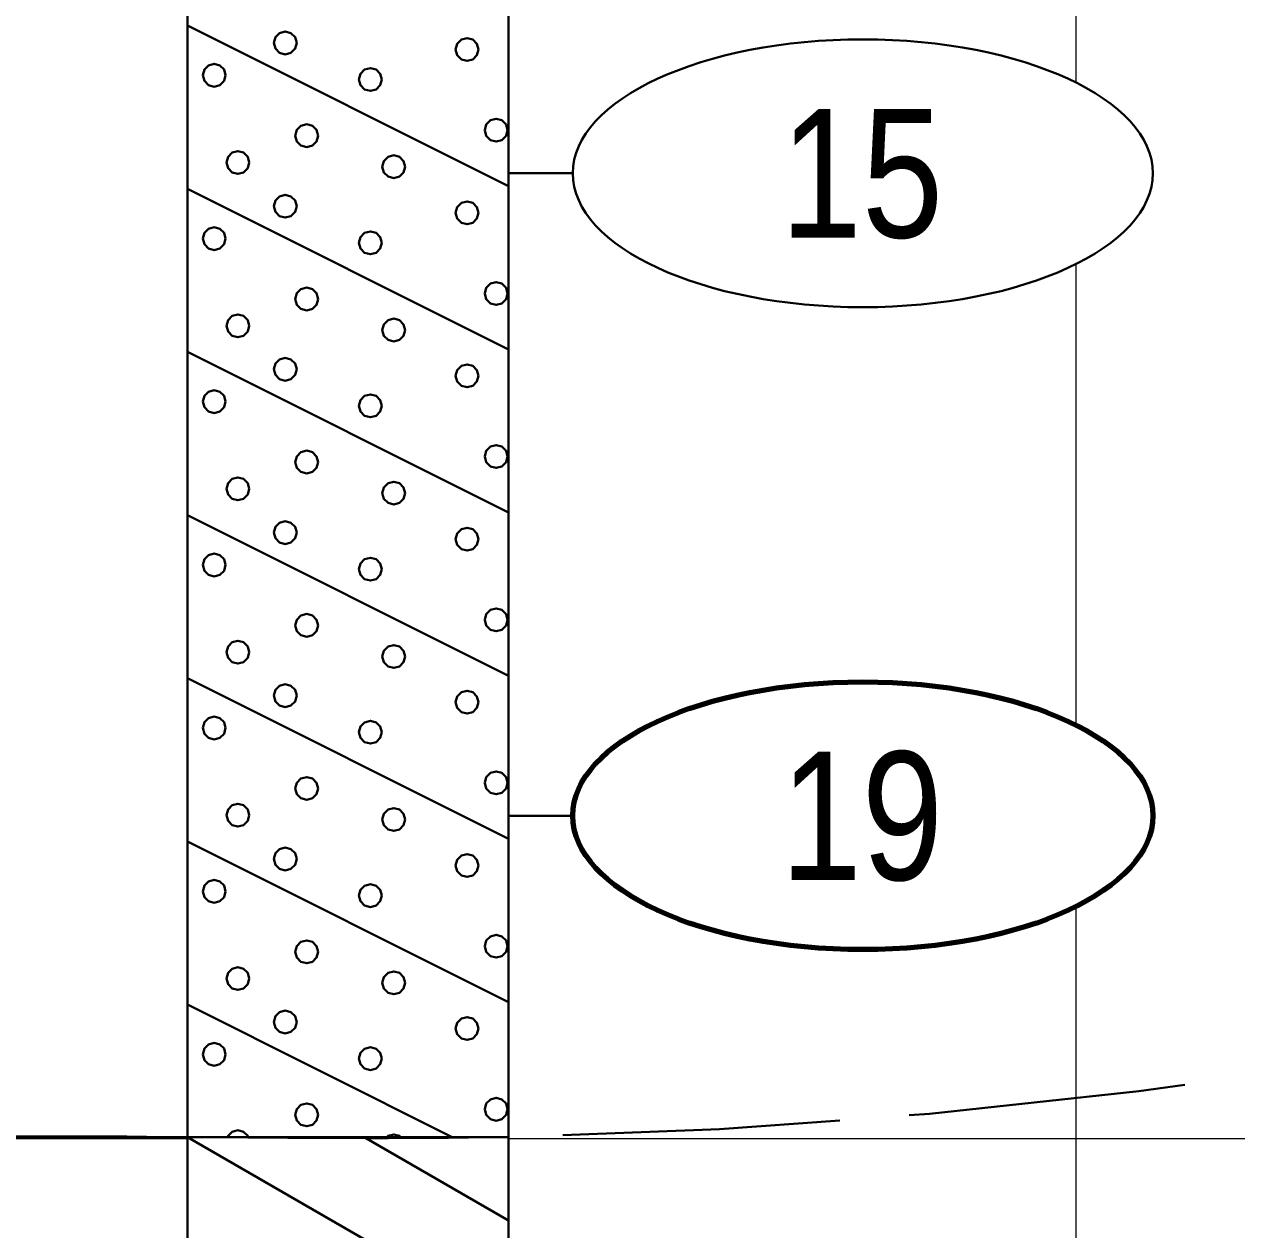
# Model space of a CAD drawing. Extents: x -76 to 974, y -1080 to -735.
# Drawn here: x 135.2 to 144.64, y -962.8 to -953.42 of the extents above; entities that cross this region are included whole.
import ezdxf
from ezdxf.enums import TextEntityAlignment as Align

# ---------------------------------------------------------------- set-up
doc = ezdxf.new("R2010")
doc.units = 0
doc.header["$LTSCALE"] = 0.36
doc.linetypes.add('LONG_DASHED', pattern=[7.5, 6, -1.5])
for name, color, linetype, lineweight in [('27', 7, 'Continuous', 40), ('28', 7, 'LONG_DASHED', 60), ('7', 7, 'Continuous', 13)]:
    doc.layers.add(name, color=color, linetype=linetype, lineweight=lineweight)

msp = doc.modelspace()

# ---------------------------------------------------------------- linework, layer by layer
at = {"layer": '27'}
for p, q in [((136.4742, -947.0789), (136.4742, -962.0789)), ((138.9742, -962.0789), (138.9742, -947.0789)), ((136.4742, -953.4289), (138.9742, -954.6789)), ((139.4742, -954.5789), (138.9742, -954.5789)), ((136.4742, -954.6989), (138.9742, -955.9489)), ((136.4742, -955.9689), (138.9742, -957.2189)), ((136.4742, -957.2389), (138.9742, -958.4889)), ((136.4742, -958.5089), (138.9742, -959.7589)), ((139.4742, -959.5789), (138.9742, -959.5789)), ((136.4742, -959.7789), (138.9742, -961.0289)), ((136.4742, -961.0489), (138.5342, -962.0789)), ((132.7068, -962.0789), (136.4742, -962.0789)), ((136.4742, -962.0789), (138.9742, -962.0789)), ((136.4742, -962.0789), (138.9742, -963.5223)), ((136.4742, -962.0789), (136.4742, -977.0789)), ((137.849, -962.0789), (138.9742, -962.7286)), ((137.849, -962.0789), (138.9742, -962.7286)), ((138.9742, -977.0789), (138.9742, -962.0789))]:
    msp.add_line(p, q, dxfattribs=at)
for points in [[(137.3248, -953.5641), (137.3129, -953.5196), (137.2804, -953.4871), (137.2359, -953.4752), (137.1915, -953.4871), (137.1589, -953.5196), (137.147, -953.5641), (137.1589, -953.6085), (137.1915, -953.641), (137.2359, -953.653), (137.2804, -953.641), (137.3129, -953.6085)], [(138.7397, -953.6149), (138.7278, -953.5705), (138.6953, -953.5379), (138.6508, -953.526), (138.6064, -953.5379), (138.5738, -953.5705), (138.5619, -953.6149), (138.5738, -953.6594), (138.6064, -953.6919), (138.6508, -953.7038), (138.6953, -953.6919), (138.7278, -953.6594)], [(136.7718, -953.8158), (136.7599, -953.7713), (136.7274, -953.7388), (136.6829, -953.7269), (136.6385, -953.7388), (136.6059, -953.7713), (136.594, -953.8158), (136.6059, -953.8602), (136.6385, -953.8928), (136.6829, -953.9047), (136.7274, -953.8928), (136.7599, -953.8602)], [(137.9871, -953.8488), (137.9752, -953.8044), (137.9427, -953.7718), (137.8982, -953.7599), (137.8538, -953.7718), (137.8213, -953.8044), (137.8093, -953.8488), (137.8213, -953.8933), (137.8538, -953.9258), (137.8982, -953.9377), (137.9427, -953.9258), (137.9752, -953.8933)], [(137.4913, -954.2861), (137.4794, -954.2417), (137.4469, -954.2091), (137.4024, -954.1972), (137.358, -954.2091), (137.3255, -954.2417), (137.3135, -954.2861), (137.3255, -954.3306), (137.358, -954.3631), (137.4024, -954.375), (137.4469, -954.3631), (137.4794, -954.3306)], [(138.966, -954.2429), (138.9541, -954.1985), (138.9216, -954.1659), (138.8771, -954.154), (138.8327, -954.1659), (138.8001, -954.1985), (138.7882, -954.2429), (138.8001, -954.2874), (138.8327, -954.3199), (138.8771, -954.3318), (138.9216, -954.3199), (138.9541, -954.2874)], [(136.9561, -954.4946), (136.9442, -954.4502), (136.9117, -954.4176), (136.8672, -954.4057), (136.8228, -954.4176), (136.7903, -954.4502), (136.7783, -954.4946), (136.7903, -954.5391), (136.8228, -954.5716), (136.8672, -954.5835), (136.9117, -954.5716), (136.9442, -954.5391)], [(138.1689, -954.5277), (138.157, -954.4832), (138.1245, -954.4507), (138.08, -954.4388), (138.0356, -954.4507), (138.003, -954.4832), (137.9911, -954.5277), (138.003, -954.5721), (138.0356, -954.6047), (138.08, -954.6166), (138.1245, -954.6047), (138.157, -954.5721)], [(137.3249, -954.8352), (137.313, -954.7908), (137.2804, -954.7583), (137.236, -954.7463), (137.1915, -954.7583), (137.159, -954.7908), (137.1471, -954.8352), (137.159, -954.8797), (137.1915, -954.9122), (137.236, -954.9241), (137.2804, -954.9122), (137.313, -954.8797)], [(138.7397, -954.8862), (138.7278, -954.8417), (138.6953, -954.8092), (138.6508, -954.7973), (138.6064, -954.8092), (138.5738, -954.8417), (138.5619, -954.8862), (138.5738, -954.9306), (138.6064, -954.9632), (138.6508, -954.9751), (138.6953, -954.9632), (138.7278, -954.9306)], [(136.7718, -955.087), (136.7599, -955.0426), (136.7274, -955.01), (136.6829, -954.9981), (136.6385, -955.01), (136.6059, -955.0426), (136.594, -955.087), (136.6059, -955.1315), (136.6385, -955.164), (136.6829, -955.1759), (136.7274, -955.164), (136.7599, -955.1315)], [(137.9871, -955.1201), (137.9752, -955.0756), (137.9427, -955.0431), (137.8982, -955.0312), (137.8538, -955.0431), (137.8213, -955.0756), (137.8093, -955.1201), (137.8213, -955.1645), (137.8538, -955.1971), (137.8982, -955.209), (137.9427, -955.1971), (137.9752, -955.1645)], [(138.966, -955.5142), (138.9541, -955.4697), (138.9216, -955.4372), (138.8771, -955.4253), (138.8327, -955.4372), (138.8001, -955.4697), (138.7882, -955.5142), (138.8001, -955.5586), (138.8327, -955.5912), (138.8771, -955.6031), (138.9216, -955.5912), (138.9541, -955.5586)], [(137.4913, -955.5574), (137.4794, -955.513), (137.4469, -955.4804), (137.4024, -955.4685), (137.358, -955.4804), (137.3255, -955.513), (137.3135, -955.5574), (137.3255, -955.6019), (137.358, -955.6344), (137.4024, -955.6463), (137.4469, -955.6344), (137.4794, -955.6019)], [(136.9561, -955.7659), (136.9442, -955.7214), (136.9117, -955.6889), (136.8672, -955.677), (136.8228, -955.6889), (136.7903, -955.7214), (136.7783, -955.7659), (136.7903, -955.8103), (136.8228, -955.8429), (136.8672, -955.8548), (136.9117, -955.8429), (136.9442, -955.8103)], [(138.1689, -955.7989), (138.157, -955.7545), (138.1245, -955.722), (138.08, -955.71), (138.0356, -955.722), (138.003, -955.7545), (137.9911, -955.7989), (138.003, -955.8434), (138.0356, -955.8759), (138.08, -955.8878), (138.1245, -955.8759), (138.157, -955.8434)], [(137.3248, -956.1041), (137.3129, -956.0596), (137.2804, -956.0271), (137.2359, -956.0152), (137.1915, -956.0271), (137.1589, -956.0596), (137.147, -956.1041), (137.1589, -956.1485), (137.1915, -956.181), (137.2359, -956.193), (137.2804, -956.181), (137.3129, -956.1485)], [(138.7397, -956.1549), (138.7278, -956.1105), (138.6953, -956.0779), (138.6508, -956.066), (138.6064, -956.0779), (138.5738, -956.1105), (138.5619, -956.1549), (138.5738, -956.1994), (138.6064, -956.2319), (138.6508, -956.2438), (138.6953, -956.2319), (138.7278, -956.1994)], [(136.7718, -956.3558), (136.7599, -956.3113), (136.7274, -956.2788), (136.6829, -956.2669), (136.6385, -956.2788), (136.6059, -956.3113), (136.594, -956.3558), (136.6059, -956.4002), (136.6385, -956.4328), (136.6829, -956.4447), (136.7274, -956.4328), (136.7599, -956.4002)], [(137.9871, -956.3888), (137.9752, -956.3444), (137.9427, -956.3118), (137.8982, -956.2999), (137.8538, -956.3118), (137.8213, -956.3444), (137.8093, -956.3888), (137.8213, -956.4333), (137.8538, -956.4658), (137.8982, -956.4777), (137.9427, -956.4658), (137.9752, -956.4333)], [(137.4913, -956.8261), (137.4794, -956.7817), (137.4469, -956.7491), (137.4024, -956.7372), (137.358, -956.7491), (137.3255, -956.7817), (137.3135, -956.8261), (137.3255, -956.8706), (137.358, -956.9031), (137.4024, -956.915), (137.4469, -956.9031), (137.4794, -956.8706)], [(138.966, -956.7829), (138.9541, -956.7385), (138.9216, -956.7059), (138.8771, -956.694), (138.8327, -956.7059), (138.8001, -956.7385), (138.7882, -956.7829), (138.8001, -956.8274), (138.8327, -956.8599), (138.8771, -956.8718), (138.9216, -956.8599), (138.9541, -956.8274)], [(136.9561, -957.0346), (136.9442, -956.9902), (136.9117, -956.9576), (136.8672, -956.9457), (136.8228, -956.9576), (136.7903, -956.9902), (136.7783, -957.0346), (136.7903, -957.0791), (136.8228, -957.1116), (136.8672, -957.1235), (136.9117, -957.1116), (136.9442, -957.0791)], [(138.1689, -957.0677), (138.157, -957.0232), (138.1245, -956.9907), (138.08, -956.9788), (138.0356, -956.9907), (138.003, -957.0232), (137.9911, -957.0677), (138.003, -957.1121), (138.0356, -957.1447), (138.08, -957.1566), (138.1245, -957.1447), (138.157, -957.1121)], [(137.3249, -957.3752), (137.313, -957.3308), (137.2804, -957.2983), (137.236, -957.2863), (137.1915, -957.2983), (137.159, -957.3308), (137.1471, -957.3752), (137.159, -957.4197), (137.1915, -957.4522), (137.236, -957.4641), (137.2804, -957.4522), (137.313, -957.4197)], [(138.7397, -957.4262), (138.7278, -957.3817), (138.6953, -957.3492), (138.6508, -957.3373), (138.6064, -957.3492), (138.5738, -957.3817), (138.5619, -957.4262), (138.5738, -957.4706), (138.6064, -957.5032), (138.6508, -957.5151), (138.6953, -957.5032), (138.7278, -957.4706)], [(136.7718, -957.627), (136.7599, -957.5826), (136.7274, -957.55), (136.6829, -957.5381), (136.6385, -957.55), (136.6059, -957.5826), (136.594, -957.627), (136.6059, -957.6715), (136.6385, -957.704), (136.6829, -957.7159), (136.7274, -957.704), (136.7599, -957.6715)], [(137.9871, -957.6601), (137.9752, -957.6156), (137.9427, -957.5831), (137.8982, -957.5712), (137.8538, -957.5831), (137.8213, -957.6156), (137.8093, -957.6601), (137.8213, -957.7045), (137.8538, -957.7371), (137.8982, -957.749), (137.9427, -957.7371), (137.9752, -957.7045)], [(138.966, -958.0542), (138.9541, -958.0097), (138.9216, -957.9772), (138.8771, -957.9653), (138.8327, -957.9772), (138.8001, -958.0097), (138.7882, -958.0542), (138.8001, -958.0986), (138.8327, -958.1312), (138.8771, -958.1431), (138.9216, -958.1312), (138.9541, -958.0986)], [(137.4913, -958.0974), (137.4794, -958.053), (137.4469, -958.0204), (137.4024, -958.0085), (137.358, -958.0204), (137.3255, -958.053), (137.3135, -958.0974), (137.3255, -958.1419), (137.358, -958.1744), (137.4024, -958.1863), (137.4469, -958.1744), (137.4794, -958.1419)], [(136.9561, -958.3059), (136.9442, -958.2614), (136.9117, -958.2289), (136.8672, -958.217), (136.8228, -958.2289), (136.7903, -958.2614), (136.7783, -958.3059), (136.7903, -958.3503), (136.8228, -958.3829), (136.8672, -958.3948), (136.9117, -958.3829), (136.9442, -958.3503)], [(138.1689, -958.3389), (138.157, -958.2945), (138.1245, -958.262), (138.08, -958.25), (138.0356, -958.262), (138.003, -958.2945), (137.9911, -958.3389), (138.003, -958.3834), (138.0356, -958.4159), (138.08, -958.4278), (138.1245, -958.4159), (138.157, -958.3834)], [(137.3248, -958.6441), (137.3129, -958.5996), (137.2804, -958.5671), (137.2359, -958.5552), (137.1915, -958.5671), (137.1589, -958.5996), (137.147, -958.6441), (137.1589, -958.6885), (137.1915, -958.721), (137.2359, -958.733), (137.2804, -958.721), (137.3129, -958.6885)], [(138.7397, -958.6949), (138.7278, -958.6505), (138.6953, -958.6179), (138.6508, -958.606), (138.6064, -958.6179), (138.5738, -958.6505), (138.5619, -958.6949), (138.5738, -958.7394), (138.6064, -958.7719), (138.6508, -958.7838), (138.6953, -958.7719), (138.7278, -958.7394)], [(136.7718, -958.8958), (136.7599, -958.8513), (136.7274, -958.8188), (136.6829, -958.8069), (136.6385, -958.8188), (136.6059, -958.8513), (136.594, -958.8958), (136.6059, -958.9402), (136.6385, -958.9728), (136.6829, -958.9847), (136.7274, -958.9728), (136.7599, -958.9402)], [(137.9871, -958.9288), (137.9752, -958.8844), (137.9427, -958.8518), (137.8982, -958.8399), (137.8538, -958.8518), (137.8213, -958.8844), (137.8093, -958.9288), (137.8213, -958.9733), (137.8538, -959.0058), (137.8982, -959.0177), (137.9427, -959.0058), (137.9752, -958.9733)], [(137.4913, -959.3661), (137.4794, -959.3217), (137.4469, -959.2891), (137.4024, -959.2772), (137.358, -959.2891), (137.3255, -959.3217), (137.3135, -959.3661), (137.3255, -959.4106), (137.358, -959.4431), (137.4024, -959.455), (137.4469, -959.4431), (137.4794, -959.4106)], [(138.966, -959.3229), (138.9541, -959.2785), (138.9216, -959.2459), (138.8771, -959.234), (138.8327, -959.2459), (138.8001, -959.2785), (138.7882, -959.3229), (138.8001, -959.3674), (138.8327, -959.3999), (138.8771, -959.4118), (138.9216, -959.3999), (138.9541, -959.3674)], [(136.9561, -959.5746), (136.9442, -959.5302), (136.9117, -959.4976), (136.8672, -959.4857), (136.8228, -959.4976), (136.7903, -959.5302), (136.7783, -959.5746), (136.7903, -959.6191), (136.8228, -959.6516), (136.8672, -959.6635), (136.9117, -959.6516), (136.9442, -959.6191)], [(138.1689, -959.6077), (138.157, -959.5632), (138.1245, -959.5307), (138.08, -959.5188), (138.0356, -959.5307), (138.003, -959.5632), (137.9911, -959.6077), (138.003, -959.6521), (138.0356, -959.6847), (138.08, -959.6966), (138.1245, -959.6847), (138.157, -959.6521)], [(137.3249, -959.9152), (137.313, -959.8708), (137.2804, -959.8383), (137.236, -959.8263), (137.1915, -959.8383), (137.159, -959.8708), (137.1471, -959.9152), (137.159, -959.9597), (137.1915, -959.9922), (137.236, -960.0041), (137.2804, -959.9922), (137.313, -959.9597)], [(138.7397, -959.9662), (138.7278, -959.9217), (138.6953, -959.8892), (138.6508, -959.8773), (138.6064, -959.8892), (138.5738, -959.9217), (138.5619, -959.9662), (138.5738, -960.0106), (138.6064, -960.0432), (138.6508, -960.0551), (138.6953, -960.0432), (138.7278, -960.0106)], [(136.7718, -960.167), (136.7599, -960.1226), (136.7274, -960.09), (136.6829, -960.0781), (136.6385, -960.09), (136.6059, -960.1226), (136.594, -960.167), (136.6059, -960.2115), (136.6385, -960.244), (136.6829, -960.2559), (136.7274, -960.244), (136.7599, -960.2115)], [(137.9871, -960.2001), (137.9752, -960.1556), (137.9427, -960.1231), (137.8982, -960.1112), (137.8538, -960.1231), (137.8213, -960.1556), (137.8093, -960.2001), (137.8213, -960.2445), (137.8538, -960.2771), (137.8982, -960.289), (137.9427, -960.2771), (137.9752, -960.2445)], [(138.966, -960.5942), (138.9541, -960.5497), (138.9216, -960.5172), (138.8771, -960.5053), (138.8327, -960.5172), (138.8001, -960.5497), (138.7882, -960.5942), (138.8001, -960.6386), (138.8327, -960.6712), (138.8771, -960.6831), (138.9216, -960.6712), (138.9541, -960.6386)], [(137.4913, -960.6374), (137.4794, -960.593), (137.4469, -960.5604), (137.4024, -960.5485), (137.358, -960.5604), (137.3255, -960.593), (137.3135, -960.6374), (137.3255, -960.6819), (137.358, -960.7144), (137.4024, -960.7263), (137.4469, -960.7144), (137.4794, -960.6819)], [(136.9561, -960.8459), (136.9442, -960.8014), (136.9117, -960.7689), (136.8672, -960.757), (136.8228, -960.7689), (136.7903, -960.8014), (136.7783, -960.8459), (136.7903, -960.8903), (136.8228, -960.9229), (136.8672, -960.9348), (136.9117, -960.9229), (136.9442, -960.8903)], [(138.1689, -960.8789), (138.157, -960.8345), (138.1245, -960.802), (138.08, -960.79), (138.0356, -960.802), (138.003, -960.8345), (137.9911, -960.8789), (138.003, -960.9234), (138.0356, -960.9559), (138.08, -960.9678), (138.1245, -960.9559), (138.157, -960.9234)], [(137.3248, -961.1841), (137.3129, -961.1396), (137.2804, -961.1071), (137.2359, -961.0952), (137.1915, -961.1071), (137.1589, -961.1396), (137.147, -961.1841), (137.1589, -961.2285), (137.1915, -961.261), (137.2359, -961.273), (137.2804, -961.261), (137.3129, -961.2285)], [(138.7397, -961.2349), (138.7278, -961.1905), (138.6953, -961.1579), (138.6508, -961.146), (138.6064, -961.1579), (138.5738, -961.1905), (138.5619, -961.2349), (138.5738, -961.2794), (138.6064, -961.3119), (138.6508, -961.3238), (138.6953, -961.3119), (138.7278, -961.2794)], [(136.7718, -961.4358), (136.7599, -961.3913), (136.7274, -961.3588), (136.6829, -961.3469), (136.6385, -961.3588), (136.6059, -961.3913), (136.594, -961.4358), (136.6059, -961.4802), (136.6385, -961.5128), (136.6829, -961.5247), (136.7274, -961.5128), (136.7599, -961.4802)], [(137.9871, -961.4688), (137.9752, -961.4244), (137.9427, -961.3918), (137.8982, -961.3799), (137.8538, -961.3918), (137.8213, -961.4244), (137.8093, -961.4688), (137.8213, -961.5133), (137.8538, -961.5458), (137.8982, -961.5577), (137.9427, -961.5458), (137.9752, -961.5133)], [(137.4913, -961.9061), (137.4794, -961.8617), (137.4469, -961.8291), (137.4024, -961.8172), (137.358, -961.8291), (137.3255, -961.8617), (137.3135, -961.9061), (137.3255, -961.9506), (137.358, -961.9831), (137.4024, -961.995), (137.4469, -961.9831), (137.4794, -961.9506)], [(138.966, -961.8629), (138.9541, -961.8185), (138.9216, -961.7859), (138.8771, -961.774), (138.8327, -961.7859), (138.8001, -961.8185), (138.7882, -961.8629), (138.8001, -961.9074), (138.8327, -961.9399), (138.8771, -961.9518), (138.9216, -961.9399), (138.9541, -961.9074)], [(136.9442, -962.0702), (136.9117, -962.0376), (136.8672, -962.0257), (136.8228, -962.0376), (136.7903, -962.0702), (136.7879, -962.0789), (136.9466, -962.0789)], [(138.1245, -962.0707), (138.08, -962.0588), (138.0356, -962.0707), (138.0273, -962.0789), (138.1327, -962.0789)]]:
    msp.add_lwpolyline(points, close=True, dxfattribs=at)
msp.add_ellipse((141.7316, -954.5789), major_axis=(2.2574, 0), ratio=0.461538, dxfattribs=at)
at = {"layer": '27', "lineweight": 100}
msp.add_ellipse((141.7316, -959.5789), major_axis=(2.2574, 0), ratio=0.461538, dxfattribs=at)
at = {"layer": '28', "lineweight": 40}
msp.add_spline([(125.8971, -962.1648), (132.7068, -962.0789), (136.4742, -962.0789), (138.9742, -962.0789), (190.3737, -950.1789), (194.1411, -950.1789), (196.6412, -950.1789), (198.765, -950.1789)], degree=3, dxfattribs=at)
at = {"layer": '7'}
for p, q in [((143.3912, -953.8727), (143.3912, -950.2851)), ((143.3912, -958.8727), (143.3912, -955.2851)), ((143.3912, -963.8727), (143.3912, -960.2851)), ((116.7824, -962.09), (136.4742, -962.09)), ((138.9742, -962.09), (194.1412, -962.09))]:
    msp.add_line(p, q, dxfattribs=at)

# ---------------------------------------------------------------- texts
at = {"layer": '27', "width": 0.85}
for s, p in [('15', (141.7243, -955.0788)), ('19', (141.7242, -960.0788))]:
    msp.add_text(s, height=1, dxfattribs=at).set_placement(p, align=Align.CENTER)

doc.saveas('drawing.dxf')
